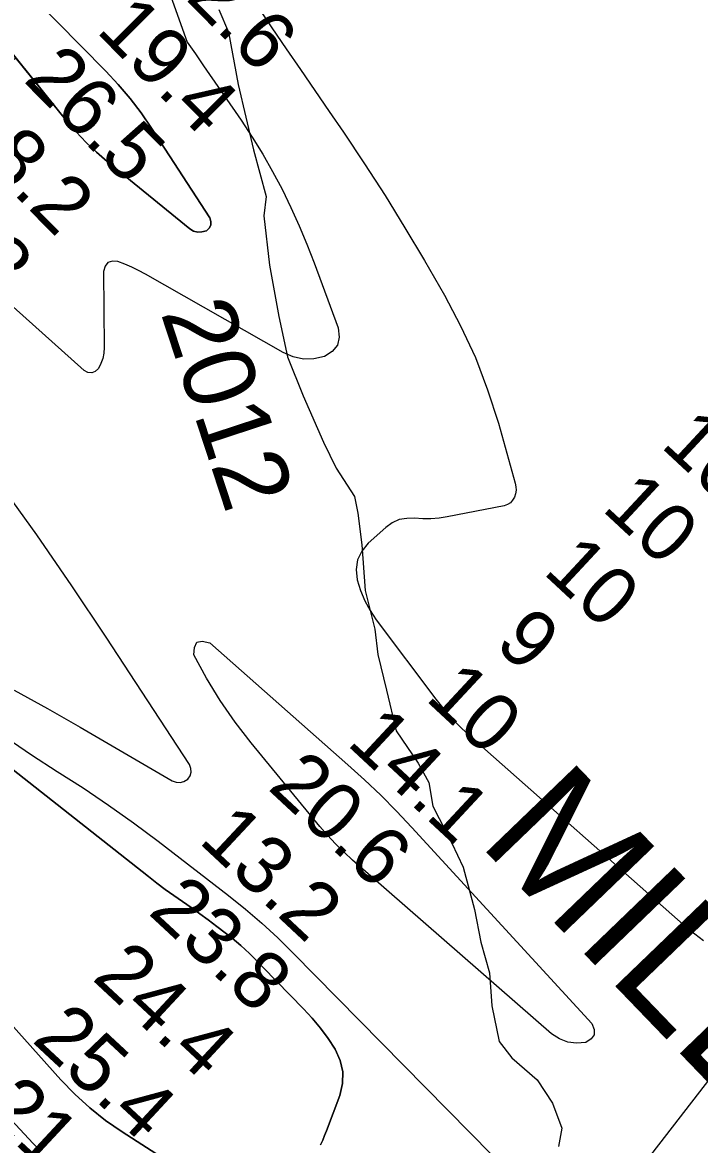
# Model space of a CAD drawing. Extents: x 3161615 to 3199515, y 867541 to 892976.
# Drawn here: x 3181767 to 3182551, y 880003 to 881302 of the extents above; entities that cross this region are included whole.
import ezdxf

# ---------------------------------------------------------------- set-up
doc = ezdxf.new("R2010")
doc.units = 0
for name, color, linetype in [('V-RIVR-EDGE', 7, 'Continuous'), ('V-RIVR-IDEN', 7, 'Continuous'), ('V-RIVR-RANG', 7, 'Continuous'), ('V-TOPO-DPTH', 7, 'Continuous'), ('V-TOPO-MINR', 7, 'Continuous'), ('V-TOPO-WATR', 7, 'Continuous')]:
    doc.layers.add(name, color=color, linetype=linetype)

msp = doc.modelspace()

# ---------------------------------------------------------------- linework, layer by layer
at = {"layer": 'V-RIVR-EDGE'}
msp.add_lwpolyline([(3181994, 881317.3), (3182005.4, 881291), (3182016.7, 881230.4), (3182034.2, 881154.6), (3182048.8, 881100.6), (3182046.4, 881078.2), (3182052.9, 881021), (3182063.7, 880961.8), (3182073.6, 880915.1), (3182091.7, 880869.7), (3182115.4, 880816.3), (3182130.1, 880786.2), (3182151.4, 880753.2), (3182155.2, 880734.1), (3182159.9, 880697.4), (3182163.6, 880644.5), (3182174.9, 880599.6), (3182178.2, 880570.5), (3182188.1, 880529), (3182199.4, 880481.8), (3182225.1, 880444.5), (3182237.4, 880422.1), (3182242.1, 880394.9), (3182264, 880351.9), (3182277.2, 880324.2), (3182290, 880275.1), (3182297.5, 880237.4), (3182307.5, 880201.6), (3182310.2, 880163.4), (3182318.7, 880122.4), (3182333.4, 880103.3), (3182362.9, 880077.9), (3182380.5, 880050.7), (3182391.4, 880022.1), (3182387.5, 880000.6)], dxfattribs=at)
at = {"layer": 'V-RIVR-RANG'}
msp.add_line((3181801.2, 879095.8), (3184051.7, 882002.4), dxfattribs=at)
at = {"layer": 'V-TOPO-DPTH'}
for points in [[(3181969.7, 881059.2), (3181974.6, 881059.6), (3181979.7, 881061), (3181983, 881064.2), (3181985, 881067.6), (3181985, 881071.6), (3181983.7, 881076), (3181916.3, 881179.9), (3181904.2, 881197.4), (3181891.4, 881214.3), (3181877.6, 881230.4), (3181863.2, 881245.9), (3181637.1, 881475.2), (3181628.9, 881477.6), (3181622.7, 881476.9), (3181619.3, 881471.6), (3181617.8, 881463.2), (3181627.5, 881439.6), (3181638.6, 881416.8), (3181652.1, 881395.2), (3181667.1, 881374.6), (3181759.4, 881260.7), (3181499.6, 881125.3)], [(3182039.4, 881320.2), (3182055.6, 881295.8), (3182072.2, 881271.7), (3182088.8, 881247.6), (3182105.4, 881223.5), (3182121.9, 881199.3), (3182138.4, 881175.1), (3182162.8, 881138.6), (3182186.6, 881101.7), (3182209.6, 881064.3), (3182232.1, 881026.5), (3182255.3, 880986.4), (3182274.1, 880950.8), (3182291.2, 880914.4), (3182305.4, 880876.8), (3182317.8, 880838.4), (3182337.4, 880768.9), (3182338.2, 880764.7), (3182338.3, 880760.5), (3182337.7, 880756.4), (3182336.4, 880752.4), (3182334.3, 880748.9), (3182331.7, 880746), (3182328.3, 880744), (3182324.4, 880742.6), (3182258.7, 880729.6), (3182249.3, 880728.2), (3182239.8, 880727.4), (3182230.3, 880727.5), (3182220.8, 880728.2), (3182211.7, 880728), (3182203, 880726.5), (3182195, 880722.8), (3182187.4, 880717.6), (3182167, 880699.4), (3182159.6, 880690), (3182154.6, 880679.9), (3182153.2, 880668.7), (3182154.2, 880656.8), (3182158.2, 880644.6), (3182163.1, 880632.7), (3182169.4, 880621.5), (3182176.5, 880610.7), (3182245.4, 880518.7), (3182254.6, 880507.1), (3182264.3, 880496), (3182274.6, 880485.4), (3182285.4, 880475.3), (3182535.2, 880254.7), (3182555.3, 880239.3)], [(3182039.4, 881320.2), (3182055.6, 881295.8), (3182072.2, 881271.7), (3182088.8, 881247.6), (3182105.4, 881223.5), (3182121.9, 881199.3), (3182138.4, 881175.1), (3182162.8, 881138.6), (3182186.6, 881101.7), (3182209.6, 881064.3), (3182232.1, 881026.5), (3182255.3, 880986.4), (3182274.1, 880950.8), (3182291.2, 880914.4), (3182305.4, 880876.8), (3182317.8, 880838.4), (3182337.4, 880768.9), (3182338.2, 880764.7), (3182338.3, 880760.5), (3182337.7, 880756.4), (3182336.4, 880752.4), (3182334.3, 880748.9), (3182331.7, 880746), (3182328.3, 880744), (3182324.4, 880742.6), (3182258.7, 880729.6), (3182249.3, 880728.2), (3182239.8, 880727.4), (3182230.3, 880727.5), (3182220.8, 880728.2), (3182211.7, 880728), (3182203, 880726.5), (3182195, 880722.8), (3182187.4, 880717.6), (3182167, 880699.4), (3182159.6, 880690), (3182154.6, 880679.9), (3182153.2, 880668.7), (3182154.2, 880656.8), (3182158.2, 880644.6), (3182163.1, 880632.7), (3182169.4, 880621.5), (3182176.5, 880610.7), (3182245.4, 880518.7), (3182254.6, 880507.1), (3182264.3, 880496), (3182274.6, 880485.4), (3182285.4, 880475.3), (3182535.2, 880254.7), (3182555.3, 880239.3)], [(3181501.4, 881122.2), (3181499.6, 881125.3), (3181759.4, 881260.7), (3181760.9, 881258.8), (3181818.2, 881188), (3181829.1, 881175.5), (3181840.4, 881163.4), (3181852.5, 881152), (3181865, 881141.1), (3181960.4, 881063.1), (3181965, 881060.6), (3181969.7, 881059.2)], [(3181757.2, 880529.2), (3181795.6, 880507.9), (3181833.7, 880486.1), (3181940.1, 880424), (3181944.8, 880422.4), (3181949.4, 880422), (3181953.8, 880423.4), (3181958.1, 880426), (3181960.8, 880430), (3181962.3, 880434.1), (3181961.9, 880438.5), (3181960.2, 880443), (3181863.6, 880590.6), (3181823.8, 880650), (3181783.4, 880708.9), (3181741.8, 880767)], [(3181757.2, 880529.2), (3181795.6, 880507.9), (3181833.7, 880486.1), (3181940.1, 880424), (3181944.8, 880422.4), (3181949.4, 880422), (3181953.8, 880423.4), (3181958.1, 880426), (3181960.8, 880430), (3181962.3, 880434.1), (3181961.9, 880438.5), (3181960.2, 880443), (3181863.6, 880590.6), (3181823.8, 880650), (3181783.4, 880708.9), (3181741.8, 880767)], [(3182019.8, 880233.4), (3182014.6, 880237.7), (3182009.4, 880242), (3181991.7, 880255.6), (3181981.9, 880263), (3181972.1, 880270.2), (3181962.1, 880277.3), (3181952.1, 880284.3), (3181942.1, 880291.3), (3181932.1, 880298.4), (3181922.3, 880305.7), (3181912.7, 880313.2), (3181440.4, 880685.4), (3181438.4, 880686.9), (3181437.5, 880687.7), (3181463.1, 880718.3), (3181463.9, 880717.7)], [(3181238.9, 880550.1), (3181237.8, 880551.3), (3181354.8, 880619.2), (3181355.8, 880617.8), (3181359.8, 880612.2), (3181404.1, 880551.8), (3181442.6, 880500.7), (3181482.1, 880450.5), (3181523.1, 880401.4), (3181565, 880353.2), (3181811.1, 880078), (3181827.4, 880061.2), (3181844.6, 880045.3), (3181863, 880030.9), (3181882.2, 880017.5), (3182005.6, 879938.3)], [(3182111.9, 880002.7), (3182114.4, 880008.1), (3182116.6, 880013.5), (3182118.8, 880019), (3182134.2, 880059.9), (3182137.2, 880073.7), (3182137.8, 880087.3), (3182134.6, 880100.4), (3182129, 880113.4), (3182120.7, 880125.8), (3182111.9, 880137.8), (3182102.4, 880149.2), (3182092.3, 880160.2), (3182029.5, 880224.1), (3182024.7, 880228.8), (3182019.8, 880233.4)]]:
    msp.add_lwpolyline(points, dxfattribs=at)
at = {"layer": 'V-TOPO-MINR'}
for points in [[(3181661.9, 882105.7), (3181957.4, 881279.5), (3181967, 881265.8), (3181976.5, 881252.1), (3182020, 881188.9), (3182032.7, 881169.4), (3182045, 881149.7), (3182056.4, 881129.5), (3182067.3, 881109), (3182077.5, 881088.1), (3182087.1, 881066.9), (3182096.1, 881045.5), (3182104.5, 881023.9), (3182132.5, 880948.7), (3182133.4, 880938), (3182131.6, 880928.7), (3182125.5, 880921.4), (3182116.6, 880915.4), (3182104.2, 880912.9), (3182092, 880912.5), (3182080.1, 880915.2), (3182068.5, 880920), (3181909.1, 881010.8), (3181901.3, 881015), (3181893.4, 881018.9), (3181885.3, 881022.4), (3181877.1, 881025.6), (3181870.9, 881025.7), (3181865.8, 881024.1), (3181862.6, 881019.9), (3181860.6, 881013.9), (3181861.4, 880925.8), (3181860.9, 880919.4), (3181859.7, 880913.2), (3181857.5, 880907.3), (3181854.7, 880901.5), (3181850.9, 880898.2), (3181847, 880896.4), (3181842.6, 880896.9), (3181838.1, 880899.1), (3181722, 881003.1)], [(3181637.1, 881475.2), (3181863.2, 881245.9), (3181877.6, 881230.4), (3181891.4, 881214.3), (3181904.2, 881197.4), (3181916.3, 881179.9), (3181983.7, 881076), (3181985, 881071.6), (3181985, 881067.6), (3181983, 881064.2), (3181979.7, 881061), (3181974.6, 881059.6), (3181969.7, 881059.2)], [(3181969.7, 881059.2), (3181965, 881060.6), (3181960.4, 881063.1), (3181865, 881141.1), (3181852.5, 881152), (3181840.4, 881163.4), (3181829.1, 881175.5), (3181818.2, 881188), (3181667.1, 881374.6)], [(3181440.4, 880685.4), (3181912.7, 880313.2), (3181922.3, 880305.7), (3181932.1, 880298.4), (3181942.1, 880291.3), (3181952.1, 880284.3), (3181962.1, 880277.3), (3181972.1, 880270.2), (3181981.9, 880263), (3181991.7, 880255.6), (3182009.4, 880242), (3182014.6, 880237.7), (3182019.8, 880233.4)], [(3182181.6, 880407.4), (3182199.9, 880388.9), (3182217.8, 880370), (3182426, 880143), (3182428.7, 880136.2), (3182428.9, 880130.1), (3182425.2, 880125.3), (3182419.1, 880121.2), (3182408.4, 880120.4), (3182398.1, 880121.5), (3182388.6, 880125.5), (3182379.5, 880131.3), (3182149.1, 880332.4), (3182139.1, 880341.6), (3182129.4, 880351.1), (3182120.1, 880361), (3182111.2, 880371.3), (3182031.6, 880468.1), (3182013, 880492.2), (3181995.6, 880517.1), (3181979.9, 880543.1), (3181965.3, 880569.8), (3181965.8, 880578.6), (3181968.7, 880584.5), (3181975, 880585.7), (3181983.7, 880584), (3182143.5, 880442.8), (3182162.8, 880425.3), (3182181.6, 880407.4)], [(3181747.8, 880474.2), (3181777.2, 880454.1), (3181807, 880434.9), (3181837, 880415.8), (3181866.5, 880396), (3181895.4, 880375.4), (3181923.8, 880354.1), (3182005.3, 880291.3), (3182024.9, 880275.6), (3182044, 880259.3), (3182062.4, 880242.3), (3182080.3, 880224.7), (3182310.1, 879990.9)], [(3182005.6, 879938.3), (3181882.2, 880017.5), (3181863, 880030.9), (3181844.6, 880045.3), (3181827.4, 880061.2), (3181811.1, 880078), (3181565, 880353.2)], [(3182019.8, 880233.4), (3182024.7, 880228.8), (3182029.5, 880224.1), (3182092.3, 880160.2), (3182102.4, 880149.2), (3182111.9, 880137.8), (3182120.7, 880125.8), (3182129, 880113.4), (3182134.6, 880100.4), (3182137.8, 880087.3), (3182137.2, 880073.7), (3182134.2, 880059.9), (3182118.8, 880019), (3182116.6, 880013.5), (3182114.4, 880008.1), (3182111.9, 880002.7)], [(3181786.1, 879997), (3181779.1, 880004.2), (3181687.7, 880102.1)]]:
    msp.add_lwpolyline(points, dxfattribs=at)
at = {"layer": 'V-TOPO-WATR'}
for points in [[(3182039.4, 881320.2), (3182055.6, 881295.8), (3182072.2, 881271.7), (3182088.8, 881247.6), (3182105.4, 881223.5), (3182121.9, 881199.3), (3182138.4, 881175.1), (3182162.8, 881138.6), (3182186.6, 881101.7), (3182209.6, 881064.3), (3182232.1, 881026.5), (3182255.3, 880986.4), (3182274.1, 880950.8), (3182291.2, 880914.4), (3182305.4, 880876.8), (3182317.8, 880838.4), (3182337.4, 880768.9), (3182338.2, 880764.7), (3182338.3, 880760.5), (3182337.7, 880756.4), (3182336.4, 880752.4), (3182334.3, 880748.9), (3182331.7, 880746), (3182328.3, 880744), (3182324.4, 880742.6), (3182258.7, 880729.6), (3182249.3, 880728.2), (3182239.8, 880727.4), (3182230.3, 880727.5), (3182220.8, 880728.2), (3182211.7, 880728), (3182203, 880726.5), (3182195, 880722.8), (3182187.4, 880717.6), (3182167, 880699.4), (3182159.6, 880690), (3182154.6, 880679.9), (3182153.2, 880668.7), (3182154.2, 880656.8), (3182158.2, 880644.6), (3182163.1, 880632.7), (3182169.4, 880621.5), (3182176.5, 880610.7), (3182245.4, 880518.7), (3182254.6, 880507.1), (3182264.3, 880496), (3182274.6, 880485.4), (3182285.4, 880475.3), (3182535.2, 880254.7), (3182555.3, 880239.3)], [(3181757.2, 880529.2), (3181795.6, 880507.9), (3181833.7, 880486.1), (3181940.1, 880424), (3181944.8, 880422.4), (3181949.4, 880422), (3181953.8, 880423.4), (3181958.1, 880426), (3181960.8, 880430), (3181962.3, 880434.1), (3181961.9, 880438.5), (3181960.2, 880443), (3181863.6, 880590.6), (3181823.8, 880650), (3181783.4, 880708.9), (3181741.8, 880767)]]:
    msp.add_lwpolyline(points, dxfattribs=at)

# ---------------------------------------------------------------- texts
at = {"layer": 'V-RIVR-IDEN'}
for s, height, rotation, p in [('2012', 83, 288.1796, (3181926.5, 880966.1)), ('MILES', 145, 313.9173, (3182292.8, 880352.8))]:
    msp.add_text(s, height=height, rotation=rotation, dxfattribs=at).set_placement(p)
at = {"layer": 'V-RIVR-RANG'}
for s, rotation, p in [('12.6', 314.8431, (3181919.5, 881364.8)), ('19.4', 314.8431, (3181850.9, 881291.9)), ('26.5', 314.8431, (3181766.7, 881234.8)), ('18.2', 314.6583, (3181684.6, 881176)), ('18.8', 314.6583, (3181613.7, 881105.6)), ('10', 317.0767, (3182504.4, 880811.5)), ('10', 317.0767, (3182436.3, 880738.3)), ('10', 317.0767, (3182368.2, 880665.1)), ('9', 317.0767, (3182312, 880580.8)), ('10', 317.0767, (3182231.9, 880518.7)), ('14.1', 317.0767, (3182141, 880466.7)), ('20.6', 317.0767, (3182049.5, 880415.2)), ('13.2', 316.9183, (3181969.4, 880353.6)), ('23.8', 317.0767, (3181911, 880271)), ('24.4', 317.0767, (3181846.1, 880194.7)), ('25.4', 317.0767, (3181776.5, 880122.9)), ('21.6', 317.0767, (3181719.7, 880039.1))]:
    msp.add_text(s, height=67, rotation=rotation, dxfattribs=at).set_placement(p)

doc.saveas('drawing.dxf')
